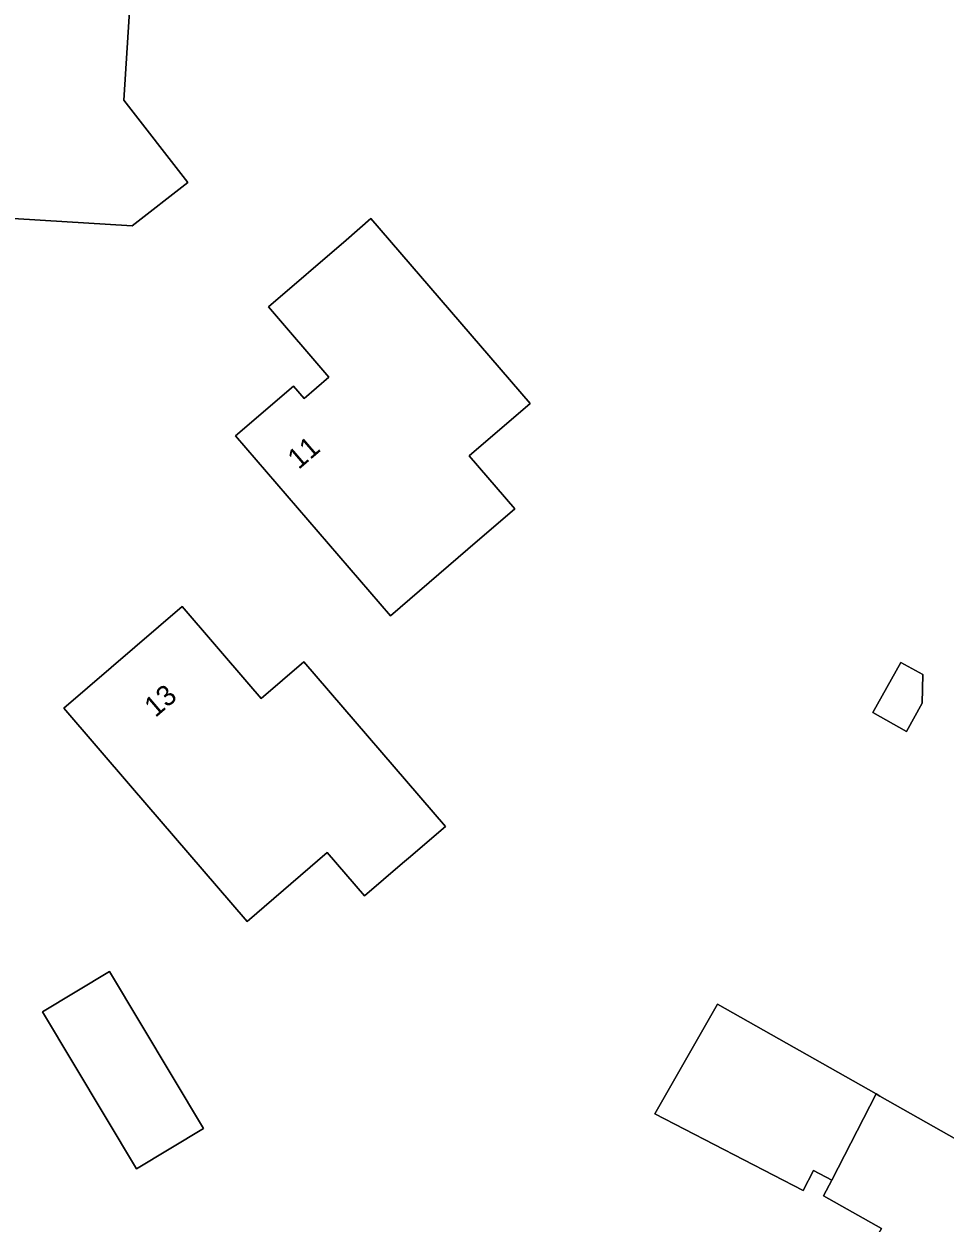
# Model space of a CAD drawing. Extents: x 163266 to 164362, y 381528 to 382286.
# Drawn here: x 163520 to 163565, y 381611.8 to 381670.5 of the extents above; entities that cross this region are included whole.
import ezdxf

# ---------------------------------------------------------------- set-up
doc = ezdxf.new("R2010")
doc.units = 0
for name, color, linetype in [('IMGEO_Erf', 7, 'Continuous'), ('IMGEO_Pand', 7, 'Continuous'), ('IMGEO_Pand_nummerreeks', 7, 'Continuous')]:
    doc.layers.add(name, color=color, linetype=linetype)

msp = doc.modelspace()

# ---------------------------------------------------------------- linework, layer by layer
at = {"layer": 'IMGEO_Erf'}
for points in [[(163525.256, 381660.614), (163504.847, 381661.869), (163502.509, 381664.883), (163506.381, 381667.887), (163506.697, 381673.027), (163515.63, 381672.477), (163516.992, 381673.846), (163518.175, 381672.321), (163525.162, 381671.891), (163524.846, 381666.751), (163527.972, 381662.721)], [(163543.964, 381646.767), (163541.671, 381644.796), (163537.879, 381641.536), (163530.309, 381650.34), (163533.141, 381652.776), (163533.662, 381652.169), (163534.877, 381653.214), (163531.918, 381656.657), (163535.71, 381659.917), (163536.931, 381660.967), (163544.712, 381651.916), (163541.736, 381649.358)], [(163540.571, 381631.246), (163538.76, 381629.69), (163538.479, 381629.448), (163536.614, 381627.844), (163534.787, 381629.968), (163530.872, 381626.601), (163525.175, 381633.227), (163521.915, 381637.018), (163527.696, 381641.988), (163530.956, 381638.197), (163531.563, 381637.491), (163533.654, 381639.289)], [(163563.123, 381635.885), (163561.471, 381636.807), (163562.845, 381639.265), (163563.918, 381638.666), (163563.896, 381637.269)], [(163525.469, 381614.5), (163520.861, 381622.177), (163524.135, 381624.142), (163528.744, 381616.466)], [(163571.774, 381608.689), (163567.998, 381601.96), (163563.647, 381604.423), (163559.259, 381606.906), (163561.905, 381611.581), (163559.071, 381613.185), (163559.466, 381613.951), (163558.574, 381614.411), (163558.077, 381613.447), (163550.814, 381617.191), (163553.88, 381622.554), (163561.638, 381618.165), (163561.827, 381618.058), (163565.194, 381616.153), (163567.627, 381614.776), (163566.023, 381611.942), (163567.941, 381610.857)]]:
    msp.add_lwpolyline(points, close=True, dxfattribs=at)
at = {"layer": 'IMGEO_Pand'}
for points in [[(163506.697, 381673.027), (163506.381, 381667.887), (163502.509, 381664.883), (163504.847, 381661.869), (163525.256, 381660.614), (163527.972, 381662.721), (163524.846, 381666.751), (163525.162, 381671.891), (163518.175, 381672.321), (163516.992, 381673.846), (163515.63, 381672.477)], [(163541.671, 381644.796), (163543.964, 381646.767), (163541.736, 381649.358), (163544.712, 381651.916), (163536.931, 381660.967), (163535.71, 381659.917), (163531.918, 381656.657), (163534.877, 381653.214), (163533.662, 381652.169), (163533.141, 381652.776), (163530.309, 381650.34), (163537.879, 381641.536)], [(163530.956, 381638.197), (163527.696, 381641.988), (163521.915, 381637.018), (163525.175, 381633.227), (163530.872, 381626.601), (163534.787, 381629.968), (163536.614, 381627.844), (163538.479, 381629.448), (163538.76, 381629.69), (163540.571, 381631.246), (163533.654, 381639.289), (163531.563, 381637.491)], [(163561.471, 381636.807), (163563.123, 381635.885), (163563.896, 381637.269), (163563.918, 381638.666), (163562.845, 381639.265)], [(163524.135, 381624.142), (163520.861, 381622.177), (163525.469, 381614.5), (163528.744, 381616.466)], [(163561.638, 381618.165), (163553.88, 381622.554), (163550.814, 381617.191), (163558.077, 381613.447), (163558.574, 381614.411), (163559.466, 381613.951)], [(163567.941, 381610.857), (163566.023, 381611.942), (163567.627, 381614.776), (163565.194, 381616.153), (163561.827, 381618.058), (163561.638, 381618.165), (163559.466, 381613.951), (163559.071, 381613.185), (163561.905, 381611.581), (163559.259, 381606.906), (163563.647, 381604.423), (163567.998, 381601.96), (163571.774, 381608.689)]]:
    msp.add_lwpolyline(points, close=True, dxfattribs=at)

# ---------------------------------------------------------------- texts
at = {"layer": 'IMGEO_Pand_nummerreeks'}
for s, rotation, p in [('11', 40.70111, (163533.392, 381648.666)), ('13', 40.68573, (163526.386, 381636.537))]:
    msp.add_text(s, height=1, rotation=rotation, dxfattribs=at).set_placement(p)

doc.saveas('drawing.dxf')
